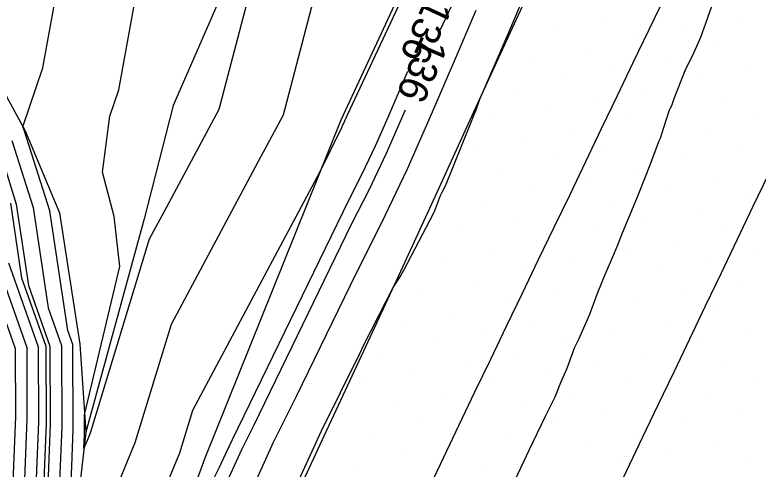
# Model space of a CAD drawing. Extents: x 2354170 to 2357230, y 866100 to 868290.
# Drawn here: x 2355683 to 2355733.9, y 867283.1 to 867314.2 of the extents above; entities that cross this region are included whole.
import ezdxf

# ---------------------------------------------------------------- set-up
doc = ezdxf.new("R2010")
doc.units = 0
for name, color, linetype in [('Default', 7, 'Continuous'), ('DTM Contours Major', 7, 'Continuous'), ('DTM Contours Minor', 7, 'Continuous'), ('DTM Contours Minor Text', 7, 'Continuous'), ('Exist DTM Breakline', 7, 'Continuous'), ('Exist DTM Scan Elevation Point', 7, 'Continuous'), ('Exist Roads EOP', 7, 'Continuous'), ('PH Exist DTM Breakline', 7, 'Continuous')]:
    doc.layers.add(name, color=color, linetype=linetype)

msp = doc.modelspace()

# ---------------------------------------------------------------- linework, layer by layer
at = {"layer": 'Default'}
for points in [[(2355701.433, 867324.677), (2355697.003, 867307.729), (2355693.389, 867301.008), (2355692.24, 867298.858), (2355688.186, 867285.579), (2355688.047, 867285.243), (2355687.767, 867284.55), (2355687.806, 867285.44), (2355687.815, 867285.66), (2355687.811, 867286.839), (2355690.214, 867296.993), (2355689.836, 867300.4), (2355689.041, 867303.45), (2355689.546, 867307.263), (2355690.153, 867309.072), (2355691.945, 867318.879), (2355701.846, 867326.365), (2355693.046, 867330.787), (2355693.05, 867330.916)], [(2355682.834, 867305.602), (2355684.292, 867301.021), (2355685.322, 867294.148), (2355686.228, 867291.584), (2355686.247, 867286.013), (2355686.053, 867281.204), (2355685.73, 867273.891), (2355685.586, 867271.917), (2355685.274, 867268.816), (2355688.173, 867270.727), (2355689.882, 867273.441), (2355691.289, 867276.929), (2355694.32, 867284.247), (2355695.211, 867287.167), (2355703.934, 867303.485), (2355705.4, 867306.503), (2355705.484, 867306.668), (2355705.568, 867306.846), (2355705.648, 867307.025), (2355705.723, 867307.201), (2355705.794, 867307.368), (2355716.754, 867330.702)], [(2355703.702, 867316.161), (2355701.399, 867307.349), (2355699.689, 867304.168), (2355693.725, 867293.013), (2355691.253, 867284.913), (2355689.668, 867281.086), (2355686.483, 867273.19), (2355686.93, 867283.322), (2355687.031, 867285.837), (2355687.011, 867291.641), (2355686.668, 867292.613), (2355685.441, 867300.794), (2355683.706, 867306.247), (2355683.597, 867306.537), (2355684.952, 867310.574), (2355687.676, 867325.485)], [(2355718.951, 867318.072), (2355716.782, 867312.936), (2355714.833, 867308.41), (2355714.543, 867307.623), (2355714.51, 867307.543), (2355714.444, 867307.372), (2355714.191, 867306.719), (2355712.469, 867302.479), (2355712.26, 867302.053), (2355712.141, 867301.818), (2355711.727, 867300.734), (2355711.681, 867300.635), (2355709.621, 867296.707), (2355709.543, 867296.564), (2355709.447, 867296.389), (2355708.947, 867295.613), (2355706.879, 867291.556), (2355706.62, 867291.023), (2355703.969, 867285.686), (2355701.599, 867280.493)], [(2355730.812, 867315.085), (2355730.287, 867313.6), (2355729.942, 867312.663), (2355729.489, 867311.633), (2355728.885, 867310.365), (2355728.13, 867308.451), (2355727.958, 867307.981), (2355727.81, 867307.683), (2355727.408, 867306.477), (2355727.181, 867305.751), (2355727.103, 867305.549), (2355726.442, 867303.796), (2355726.188, 867303.157), (2355725.664, 867301.834), (2355725.224, 867300.797), (2355724.59, 867299.259), (2355724.259, 867298.438), (2355724.033, 867297.894), (2355723.274, 867296.092), (2355723.205, 867295.921), (2355722.857, 867295.067), (2355722.346, 867293.708), (2355721.607, 867291.987), (2355721.305, 867291.399), (2355720.795, 867290.018), (2355720.366, 867289.023), (2355719.981, 867288.048), (2355719.315, 867286.72), (2355718.478, 867284.98), (2355718.228, 867284.442), (2355717.213, 867282.33)], [(2355714.566, 867314.504), (2355713.096, 867311.024), (2355711.53, 867307.388), (2355709.869, 867303.655), (2355708.132, 867299.963), (2355706.386, 867296.538), (2355702.281, 867288.088), (2355700.718, 867284.941), (2355699.321, 867281.88)], [(2355681.961, 867304.958), (2355683.142, 867301.248), (2355683.977, 867295.682), (2355685.445, 867291.527), (2355685.463, 867286.19), (2355685.176, 867279.086), (2355685.002, 867275.143), (2355684.707, 867271.105), (2355684.068, 867264.763), (2355689.999, 867268.672), (2355692.622, 867272.837), (2355692.936, 867273.463), (2355693.262, 867274.106), (2355696.597, 867282.352), (2355697.042, 867283.267), (2355697.467, 867284.197), (2355697.942, 867285.152), (2355705.893, 867301.521), (2355706.808, 867303.315), (2355707.718, 867305.25), (2355708.589, 867307.207), (2355709.41, 867309.113), (2355709.932, 867310.35)], [(2355682.749, 867277.758), (2355683.111, 867286.719), (2355683.095, 867291.354), (2355679.94, 867300.285)], [(2355682.949, 867269.482), (2355683.354, 867275.018), (2355683.572, 867276.485), (2355683.515, 867277.13), (2355683.895, 867286.542), (2355683.878, 867291.412), (2355681.285, 867298.751)], [(2355684.3, 867276.968), (2355684.679, 867286.366), (2355684.661, 867291.469), (2355682.631, 867297.216)]]:
    msp.add_lwpolyline(points, dxfattribs=at)
at = {"layer": 'DTM Contours Major'}
msp.add_lwpolyline([(2355701.433, 867324.677), (2355697.003, 867307.729), (2355693.389, 867301.008), (2355692.24, 867298.858), (2355688.186, 867285.579), (2355688.047, 867285.243), (2355687.767, 867284.55), (2355687.806, 867285.44), (2355687.815, 867285.66), (2355687.811, 867286.839), (2355690.214, 867296.993), (2355689.836, 867300.4), (2355689.041, 867303.45), (2355689.546, 867307.263), (2355690.153, 867309.072), (2355691.945, 867318.879), (2355701.846, 867326.365), (2355693.046, 867330.787), (2355693.05, 867330.916)], dxfattribs=at)
at = {"layer": 'DTM Contours Minor'}
for points in [[(2355717.908, 867325.466), (2355712.134, 867313.173)], [(2355709.743, 867307.67), (2355709.57, 867307.267), (2355708.435, 867304.718), (2355707.249, 867302.198), (2355706.058, 867299.86), (2355699.388, 867286.131), (2355698.551, 867284.445), (2355697.802, 867282.805), (2355697.017, 867281.191), (2355694.203, 867274.233), (2355693.506, 867272.861), (2355692.835, 867271.524), (2355690.607, 867267.987), (2355683.666, 867263.412), (2355684.414, 867270.834), (2355684.76, 867275.561), (2355684.884, 867278.38), (2355685.202, 867286.248), (2355685.184, 867291.507), (2355683.528, 867296.193), (2355682.759, 867301.324)]]:
    msp.add_lwpolyline(points, dxfattribs=at)
at = {"layer": 'Exist DTM Breakline'}
for points in [[(2355711.283, 867281.637), (2355712.36, 867283.893), (2355713.439, 867286.148), (2355714.517, 867288.404), (2355715.595, 867290.659), (2355716.678, 867292.912), (2355717.765, 867295.164), (2355718.852, 867297.415), (2355719.939, 867299.667), (2355721.022, 867301.919), (2355722.103, 867304.174), (2355723.184, 867306.428), (2355724.265, 867308.682), (2355725.347, 867310.936), (2355726.431, 867313.189), (2355727.514, 867315.442)], [(2355709.762, 867251.467), (2355710.844, 867253.721), (2355711.926, 867255.975), (2355713.008, 867258.229), (2355714.089, 867260.482), (2355715.171, 867262.736), (2355716.253, 867264.99), (2355717.334, 867267.244), (2355718.416, 867269.498), (2355719.498, 867271.752), (2355720.579, 867274.006), (2355721.66, 867276.26), (2355722.739, 867278.515), (2355723.818, 867280.77), (2355724.898, 867283.025), (2355725.977, 867285.28), (2355727.057, 867287.535), (2355728.136, 867289.79), (2355729.215, 867292.045), (2355730.295, 867294.3), (2355731.374, 867296.555), (2355732.453, 867298.81), (2355733.533, 867301.065), (2355734.612, 867303.32)]]:
    msp.add_lwpolyline(points, dxfattribs=at)
at = {"layer": 'Exist DTM Scan Elevation Point'}
for p, q in [((2355723.392, 867314), (2355723.392, 867314)), ((2355732.406, 867314.031), (2355732.406, 867314.031)), ((2355719.927, 867313.294), (2355719.927, 867313.294)), ((2355728.941, 867313.326), (2355728.941, 867313.326)), ((2355725.477, 867312.62), (2355725.477, 867312.62)), ((2355722.012, 867311.915), (2355722.012, 867311.915)), ((2355731.026, 867311.946), (2355731.026, 867311.946)), ((2355718.548, 867311.209), (2355718.548, 867311.209)), ((2355727.562, 867311.241), (2355727.562, 867311.241)), ((2355724.097, 867310.535), (2355724.097, 867310.535)), ((2355733.111, 867310.567), (2355733.111, 867310.567)), ((2355720.633, 867309.83), (2355720.633, 867309.83)), ((2355729.647, 867309.861), (2355729.647, 867309.861)), ((2355717.169, 867309.124), (2355717.169, 867309.124)), ((2355726.182, 867309.156), (2355726.182, 867309.156)), ((2355722.718, 867308.45), (2355722.718, 867308.45)), ((2355731.732, 867308.482), (2355731.732, 867308.482)), ((2355719.254, 867307.745), (2355719.254, 867307.745)), ((2355728.267, 867307.776), (2355728.267, 867307.776)), ((2355715.789, 867307.039), (2355715.789, 867307.039)), ((2355724.803, 867307.071), (2355724.803, 867307.071)), ((2355733.817, 867307.102), (2355733.817, 867307.102)), ((2355721.339, 867306.365), (2355721.339, 867306.365)), ((2355730.352, 867306.397), (2355730.352, 867306.397)), ((2355717.874, 867305.66), (2355717.874, 867305.66)), ((2355726.888, 867305.691), (2355726.888, 867305.691)), ((2355714.41, 867304.954), (2355714.41, 867304.954)), ((2355723.424, 867304.986), (2355723.424, 867304.986)), ((2355732.437, 867305.017), (2355732.437, 867305.017)), ((2355719.959, 867304.28), (2355719.959, 867304.28)), ((2355728.973, 867304.312), (2355728.973, 867304.312)), ((2355716.495, 867303.575), (2355716.495, 867303.575)), ((2355725.509, 867303.606), (2355725.509, 867303.606)), ((2355722.044, 867302.901), (2355722.044, 867302.901)), ((2355731.058, 867302.932), (2355731.058, 867302.932)), ((2355713.03, 867302.869), (2355713.03, 867302.869)), ((2355718.58, 867302.195), (2355718.58, 867302.195)), ((2355727.594, 867302.227), (2355727.594, 867302.227)), ((2355715.115, 867301.49), (2355715.115, 867301.49)), ((2355724.129, 867301.521), (2355724.129, 867301.521)), ((2355733.143, 867301.553), (2355733.143, 867301.553)), ((2355711.651, 867300.784), (2355711.651, 867300.784)), ((2355720.665, 867300.816), (2355720.665, 867300.816)), ((2355729.679, 867300.847), (2355729.679, 867300.847)), ((2355717.2, 867300.11), (2355717.2, 867300.11)), ((2355726.214, 867300.142), (2355726.214, 867300.142)), ((2355713.736, 867299.405), (2355713.736, 867299.405)), ((2355722.75, 867299.436), (2355722.75, 867299.436)), ((2355731.764, 867299.468), (2355731.764, 867299.468)), ((2355719.285, 867298.731), (2355719.285, 867298.731)), ((2355728.299, 867298.762), (2355728.299, 867298.762)), ((2355715.821, 867298.025), (2355715.821, 867298.025)), ((2355724.835, 867298.057), (2355724.835, 867298.057)), ((2355733.849, 867298.089), (2355733.849, 867298.089)), ((2355712.356, 867297.32), (2355712.356, 867297.32)), ((2355721.37, 867297.351), (2355721.37, 867297.351)), ((2355730.384, 867297.383), (2355730.384, 867297.383)), ((2355717.906, 867296.646), (2355717.906, 867296.646)), ((2355726.92, 867296.677), (2355726.92, 867296.677)), ((2355714.441, 867295.94), (2355714.441, 867295.94)), ((2355723.455, 867295.972), (2355723.455, 867295.972)), ((2355732.469, 867296.004), (2355732.469, 867296.004)), ((2355729.005, 867295.298), (2355729.005, 867295.298)), ((2355710.977, 867295.235), (2355710.977, 867295.235)), ((2355719.991, 867295.266), (2355719.991, 867295.266)), ((2355716.526, 867294.561), (2355716.526, 867294.561)), ((2355725.54, 867294.592), (2355725.54, 867294.592)), ((2355713.062, 867293.855), (2355713.062, 867293.855)), ((2355722.076, 867293.887), (2355722.076, 867293.887)), ((2355731.09, 867293.919), (2355731.09, 867293.919)), ((2355709.598, 867293.15), (2355709.598, 867293.15)), ((2355718.611, 867293.181), (2355718.611, 867293.181)), ((2355727.625, 867293.213), (2355727.625, 867293.213)), ((2355715.147, 867292.476), (2355715.147, 867292.476)), ((2355724.161, 867292.507), (2355724.161, 867292.507)), ((2355733.175, 867292.539), (2355733.175, 867292.539)), ((2355711.683, 867291.77), (2355711.683, 867291.77)), ((2355720.696, 867291.802), (2355720.696, 867291.802)), ((2355729.71, 867291.834), (2355729.71, 867291.834)), ((2355708.218, 867291.065), (2355708.218, 867291.065)), ((2355717.232, 867291.096), (2355717.232, 867291.096)), ((2355726.246, 867291.128), (2355726.246, 867291.128)), ((2355713.768, 867290.391), (2355713.768, 867290.391)), ((2355722.781, 867290.422), (2355722.781, 867290.422)), ((2355731.795, 867290.454), (2355731.795, 867290.454)), ((2355710.303, 867289.685), (2355710.303, 867289.685)), ((2355719.317, 867289.717), (2355719.317, 867289.717)), ((2355728.331, 867289.749), (2355728.331, 867289.749)), ((2355706.839, 867288.98), (2355706.839, 867288.98)), ((2355715.853, 867289.011), (2355715.853, 867289.011)), ((2355724.866, 867289.043), (2355724.866, 867289.043)), ((2355733.88, 867289.075), (2355733.88, 867289.075)), ((2355712.388, 867288.306), (2355712.388, 867288.306)), ((2355721.402, 867288.337), (2355721.402, 867288.337)), ((2355730.416, 867288.369), (2355730.416, 867288.369)), ((2355726.951, 867287.664), (2355726.951, 867287.664)), ((2355708.924, 867287.6), (2355708.924, 867287.6)), ((2355717.938, 867287.632), (2355717.938, 867287.632)), ((2355705.459, 867286.895), (2355705.459, 867286.895)), ((2355714.473, 867286.926), (2355714.473, 867286.926)), ((2355723.487, 867286.958), (2355723.487, 867286.958)), ((2355732.501, 867286.99), (2355732.501, 867286.99)), ((2355711.009, 867286.221), (2355711.009, 867286.221)), ((2355720.023, 867286.253), (2355720.023, 867286.253)), ((2355729.036, 867286.284), (2355729.036, 867286.284)), ((2355707.544, 867285.515), (2355707.544, 867285.515)), ((2355716.558, 867285.547), (2355716.558, 867285.547)), ((2355725.572, 867285.579), (2355725.572, 867285.579)), ((2355704.08, 867284.81), (2355704.08, 867284.81)), ((2355713.094, 867284.841), (2355713.094, 867284.841)), ((2355722.107, 867284.873), (2355722.107, 867284.873)), ((2355731.121, 867284.905), (2355731.121, 867284.905)), ((2355709.629, 867284.136), (2355709.629, 867284.136)), ((2355718.643, 867284.168), (2355718.643, 867284.168)), ((2355727.657, 867284.199), (2355727.657, 867284.199)), ((2355706.165, 867283.43), (2355706.165, 867283.43)), ((2355715.179, 867283.462), (2355715.179, 867283.462)), ((2355724.192, 867283.494), (2355724.192, 867283.494)), ((2355733.206, 867283.525), (2355733.206, 867283.525))]:
    msp.add_line(p, q, dxfattribs=at)
at = {"layer": 'Exist Roads EOP'}
msp.add_lwpolyline([(2355680.333, 867237.441), (2355683.168, 867242.729), (2355685.96, 867248.04), (2355688.695, 867253.38), (2355691.384, 867258.744), (2355694.038, 867264.125), (2355696.674, 867269.515), (2355699.282, 867274.919), (2355701.845, 867280.344), (2355704.382, 867285.781), (2355706.913, 867291.221), (2355709.435, 867296.665), (2355711.945, 867302.115), (2355714.447, 867307.568), (2355716.947, 867313.022), (2355719.448, 867318.476)], dxfattribs=at)
at = {"layer": 'PH Exist DTM Breakline'}
for points in [[(2355918.781, 867746.188), (2355906.626, 867722.173), (2355895.673, 867698.641), (2355885.097, 867676.424), (2355870.843, 867647.983), (2355860.211, 867624.669), (2355846.384, 867596.219), (2355833.297, 867568.082), (2355819.152, 867538.716), (2355805.018, 867508.78), (2355794.061, 867484.653), (2355781.116, 867458.063), (2355766.962, 867432.918), (2355756.171, 867415.204), (2355746.189, 867393.216), (2355735.515, 867369.826), (2355728.978, 867357.182), (2355716.625, 867331.286), (2355705.35, 867307.007), (2355696.048, 867283.872), (2355692.434, 867273.994)], [(2355747.806, 867431.964), (2355738.557, 867411.687), (2355728.962, 867394.329), (2355724.05, 867383.622), (2355715.687, 867364.505), (2355712.828, 867355.495), (2355704.616, 867333.704), (2355701.866, 867326.359), (2355693.865, 867308), (2355691.885, 867300.254), (2355687.891, 867285.643), (2355686.427, 867272.693), (2355683.391, 867262.488), (2355679.027, 867251.87)], [(2355539.645, 867385.018), (2355560.533, 867376.087), (2355590.278, 867360.732), (2355609.828, 867351.196), (2355636.115, 867340.713), (2355657.465, 867329.895), (2355667.849, 867323.705), (2355674.875, 867318.977), (2355680.717, 867311.797), (2355683.741, 867306.273), (2355686.089, 867300.666), (2355687.49, 867291.676), (2355687.891, 867285.643)]]:
    msp.add_lwpolyline(points, dxfattribs=at)

# ---------------------------------------------------------------- texts
at = {"layer": 'Default'}
msp.add_text('136', height=2, rotation=245.0802, dxfattribs=at).set_placement((2355711.224, 867315.532))
at = {"layer": 'DTM Contours Minor Text'}
msp.add_text('136', height=2, rotation=246.5168, dxfattribs=at).set_placement((2355710.902, 867312.885))

doc.saveas('drawing.dxf')
